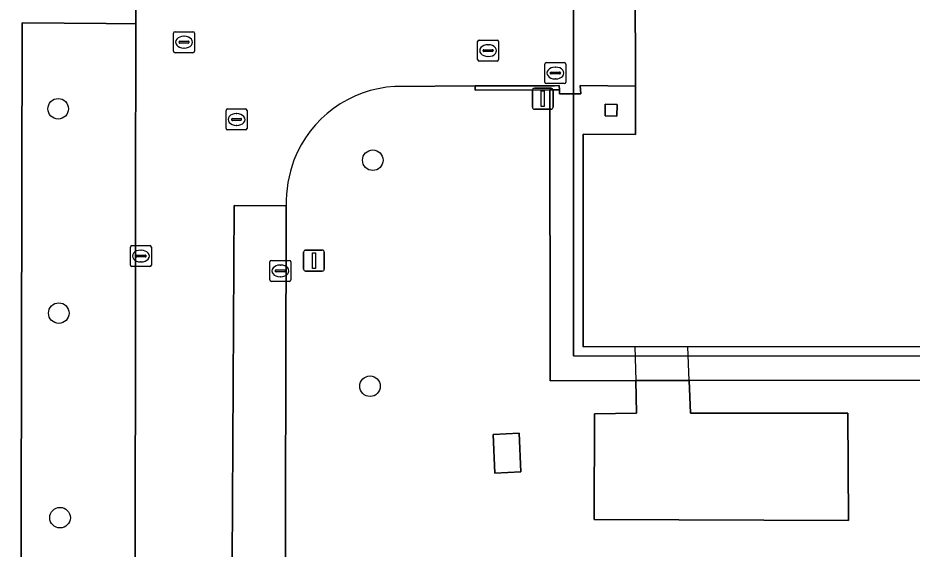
# Model space of a CAD drawing. Extents: x 161477 to 163040, y 383680 to 384871.
# Drawn here: x 162427.37 to 162469.93, y 384465.71 to 384491.01 of the extents above; entities that cross this region are included whole.
import ezdxf

# ---------------------------------------------------------------- set-up
doc = ezdxf.new("R2010")
doc.units = 0
for name, color, linetype in [('IMGEO_Berm_groen', 7, 'Continuous'), ('IMGEO_Boom', 7, 'Continuous'), ('IMGEO_Erf', 7, 'Continuous'), ('IMGEO_Groenvoorziening', 7, 'Continuous'), ('IMGEO_Kolk', 7, 'Continuous'), ('IMGEO_Lichtmast', 7, 'Continuous'), ('IMGEO_Muur', 7, 'Continuous'), ('IMGEO_Pand', 7, 'Continuous'), ('IMGEO_Parkeervlak_open', 7, 'Continuous'), ('IMGEO_Rijbaan_lokaal_open', 7, 'Continuous'), ('IMGEO_Rioolput', 7, 'Continuous'), ('IMGEO_Verkeersbordpaal', 7, 'Continuous'), ('IMGEO_Voetpad_gesloten', 7, 'Continuous'), ('IMGEO_Voetpad_halfverhard', 7, 'Continuous'), ('IMGEO_Voetpad_open', 7, 'Continuous')]:
    doc.layers.add(name, color=color, linetype=linetype)

msp = doc.modelspace()

# ---------------------------------------------------------------- linework, layer by layer
at = {"layer": 'IMGEO_Berm_groen'}
msp.add_lwpolyline([(162432.955, 384434.559), (162432.983, 384457.194), (162432.96, 384462.557), (162432.964, 384479.711), (162432.97, 384482.311), (162432.988, 384490.722), (162431.581, 384490.735), (162427.582, 384490.774), (162427.434, 384419.486), (162432.969, 384419.486), (162432.97, 384426.966)], close=True, dxfattribs=at)
at = {"layer": 'IMGEO_Boom'}
for centre in [(162429.29, 384486.68), (162444.26, 384484.23), (162429.32, 384476.95), (162444.13, 384473.47), (162429.38, 384467.21)]:
    msp.add_circle(centre, 0.489, dxfattribs=at)
at = {"layer": 'IMGEO_Erf'}
for points in [[(162497.086, 384492.919), (162496.758, 384492.918), (162496.752, 384495.181), (162496.624, 384495.19), (162494.144, 384495.19), (162494.147, 384487.804), (162494.148, 384485.464), (162496.628, 384485.466), (162496.636, 384475.356), (162454.274, 384475.352), (162454.279, 384485.463), (162456.759, 384485.461), (162456.756, 384487.762), (162454.138, 384487.791), (162454.16, 384487.394), (162453.808, 384487.393), (162453.808, 384474.909), (162497.086, 384474.88), (162497.086, 384487.801)], [(162455.874, 384486.328), (162455.315, 384486.339), (162455.326, 384486.898), (162455.885, 384486.887)]]:
    msp.add_lwpolyline(points, close=True, dxfattribs=at)
at = {"layer": 'IMGEO_Groenvoorziening'}
for points in [[(162498.302, 384471.457), (162498.227, 384473.767), (162459.314, 384473.738), (162459.375, 384472.188), (162466.875, 384472.188), (162466.893, 384467.077), (162454.799, 384467.129), (162454.817, 384472.153), (162456.811, 384472.188), (162456.775, 384473.736), (162452.696, 384473.733), (162452.683, 384487.577), (162449.136, 384487.566), (162449.132, 384487.764), (162445.309, 384487.742)], [(162440.138, 384482.053), (162440.147, 384481.226), (162440.097, 384461.078), (162440.088, 384457.242), (162440.127, 384456.653), (162440.326, 384453.656), (162441.477, 384451.286), (162443.226, 384449.294), (162445.329, 384447.832), (162447.166, 384446.947), (162448.605, 384446.659), (162450.332, 384446.614), (162488.746, 384446.568)]]:
    msp.add_lwpolyline(points, dxfattribs=at)
msp.add_lwpolyline([(162451.313, 384469.395), (162450.075, 384469.335), (162449.986, 384471.172), (162451.224, 384471.232)], close=True, dxfattribs=at)
for centre, radius, start, end in [((162445.638, 384482.255), 5.497, 93.4352, 158.8776), ((162446.051, 384482.166), 5.914, 159.512, 181.0955)]:
    msp.add_arc(centre, radius, start, end, dxfattribs=at)
at = {"layer": 'IMGEO_Kolk'}
for p, q in [((162452.524, 384488.88), (162453.376, 384488.88)), ((162452.449, 384487.954), (162452.449, 384488.806)), ((162452.708, 384488.374), (162452.708, 384488.386)), ((162452.751, 384488.423), (162453.149, 384488.423)), ((162452.937, 384488.66), (162452.962, 384488.66)), ((162453.192, 384488.386), (162453.192, 384488.374)), ((162453.45, 384488.806), (162453.45, 384487.954)), ((162453.146, 384488.337), (162452.748, 384488.337)), ((162452.96, 384488.1), (162452.935, 384488.1)), ((162453.376, 384487.88), (162452.524, 384487.88)), ((162432.728, 384479.24), (162432.728, 384480.092)), ((162432.803, 384480.166), (162433.655, 384480.166)), ((162433.216, 384479.946), (162433.241, 384479.946)), ((162433.729, 384480.092), (162433.729, 384479.24)), ((162432.987, 384479.66), (162432.987, 384479.672)), ((162433.425, 384479.623), (162433.027, 384479.623)), ((162433.03, 384479.709), (162433.428, 384479.709)), ((162433.471, 384479.672), (162433.471, 384479.66)), ((162439.438, 384479.461), (162440.29, 384479.461)), ((162433.655, 384479.166), (162432.803, 384479.166)), ((162433.239, 384479.386), (162433.214, 384479.386)), ((162439.363, 384478.535), (162439.363, 384479.387)), ((162439.851, 384479.241), (162439.876, 384479.241)), ((162440.364, 384479.387), (162440.364, 384478.535)), ((162439.622, 384478.955), (162439.622, 384478.967)), ((162440.06, 384478.918), (162439.662, 384478.918)), ((162439.665, 384479.004), (162440.063, 384479.004)), ((162439.874, 384478.681), (162439.849, 384478.681)), ((162440.106, 384478.967), (162440.106, 384478.955)), ((162440.29, 384478.461), (162439.438, 384478.461))]:
    msp.add_line(p, q, dxfattribs=at)
for points in [[(162452.524, 384488.88), (162453.376, 384488.88)], [(162452.449, 384487.954), (162452.449, 384488.806)], [(162453.45, 384488.806), (162453.45, 384487.954)], [(162453.376, 384487.88), (162452.524, 384487.88)], [(162432.728, 384479.24), (162432.728, 384480.092)], [(162432.803, 384480.166), (162433.655, 384480.166)], [(162433.729, 384480.092), (162433.729, 384479.24)], [(162439.438, 384479.461), (162440.29, 384479.461)], [(162433.655, 384479.166), (162432.803, 384479.166)], [(162439.363, 384478.535), (162439.363, 384479.387)], [(162440.364, 384479.387), (162440.364, 384478.535)], [(162440.29, 384478.461), (162439.438, 384478.461)]]:
    msp.add_lwpolyline(points, dxfattribs=at)
for centre, radius, start, end in [((162452.526, 384488.804), 0.0765, 91.552, 178.448), ((162452.526, 384488.804), 0.0765, 91.552, 178.448), ((162453.374, 384488.804), 0.0765, 1.552, 88.448), ((162453.374, 384488.804), 0.0765, 1.552, 88.448), ((162452.748, 384488.383), 0.0403, 85.8775, 175.7526), ((162453.153, 384488.385), 0.0386, 1.7309, 96.639), ((162452.745, 384488.373), 0.0366, 178.938, 274.7102), ((162453.149, 384488.38), 0.043, 264.8664, 352.4533), ((162452.526, 384487.956), 0.0765, 181.552, 268.448), ((162452.526, 384487.956), 0.0765, 181.552, 268.448), ((162453.374, 384487.956), 0.0765, 271.552, 358.448), ((162453.374, 384487.956), 0.0765, 271.552, 358.448), ((162432.805, 384480.09), 0.0765, 91.552, 178.448), ((162432.805, 384480.09), 0.0765, 91.552, 178.448), ((162433.653, 384480.09), 0.0765, 1.552, 88.448), ((162433.653, 384480.09), 0.0765, 1.552, 88.448), ((162433.027, 384479.669), 0.0403, 85.8775, 175.7526), ((162433.024, 384479.659), 0.0366, 178.938, 274.7102), ((162433.428, 384479.666), 0.043, 264.8664, 352.4533), ((162433.432, 384479.671), 0.0386, 1.7309, 96.639), ((162439.44, 384479.385), 0.0765, 91.552, 178.448), ((162439.44, 384479.385), 0.0765, 91.552, 178.448), ((162440.288, 384479.385), 0.0765, 1.552, 88.448), ((162440.288, 384479.385), 0.0765, 1.552, 88.448), ((162432.805, 384479.242), 0.0765, 181.552, 268.448), ((162432.805, 384479.242), 0.0765, 181.552, 268.448), ((162433.653, 384479.242), 0.0765, 271.552, 358.448), ((162433.653, 384479.242), 0.0765, 271.552, 358.448), ((162439.662, 384478.964), 0.0403, 85.8775, 175.7526), ((162439.659, 384478.954), 0.0366, 178.938, 274.7102), ((162440.063, 384478.961), 0.043, 264.8664, 352.4533), ((162440.067, 384478.966), 0.0386, 1.7309, 96.639), ((162439.44, 384478.537), 0.0765, 181.552, 268.448), ((162439.44, 384478.537), 0.0765, 181.552, 268.448), ((162440.288, 384478.537), 0.0765, 271.552, 358.448), ((162440.288, 384478.537), 0.0765, 271.552, 358.448)]:
    msp.add_arc(centre, radius, start, end, dxfattribs=at)
for centre, major_axis, ratio, start_param, end_param in [((162452.936, 384488.38), (-0.387, 0.002), 0.722429, 4.712389, 7.853982), ((162452.961, 384488.38), (-0.39, 0.002), 0.717154, 1.570796, 4.712389), ((162433.215, 384479.666), (-0.387, 0.002), 0.722429, 4.712389, 7.853982), ((162433.24, 384479.666), (-0.39, 0.002), 0.717154, 1.570796, 4.712389), ((162439.85, 384478.961), (-0.387, 0.002), 0.722429, 4.712389, 7.853982), ((162439.875, 384478.961), (-0.39, 0.002), 0.717154, 1.570796, 4.712389)]:
    msp.add_ellipse(centre, major_axis=major_axis, ratio=ratio, start_param=start_param, end_param=end_param, dxfattribs=at)
at = {"layer": 'IMGEO_Lichtmast'}
for p, q in [((162441.065, 384479.95), (162441.855, 384479.95)), ((162441.855, 384479.95), (162441.065, 384479.95)), ((162440.965, 384479.05), (162440.965, 384479.85)), ((162440.965, 384479.85), (162440.965, 384479.05)), ((162441.955, 384479.85), (162441.955, 384479.05)), ((162441.955, 384479.05), (162441.955, 384479.85)), ((162441.855, 384478.95), (162441.065, 384478.95)), ((162441.065, 384478.95), (162441.855, 384478.95))]:
    msp.add_line(p, q, dxfattribs=at)
msp.add_lwpolyline([(162441.385, 384479.825), (162441.535, 384479.825), (162441.535, 384479.075), (162441.385, 384479.075), (162441.385, 384479.825)], dxfattribs=at)
for centre, start, end in [((162441.065, 384479.85), 90, 180), ((162441.065, 384479.85), 90, 180), ((162441.855, 384479.85), 0, 90), ((162441.855, 384479.85), 360, 90), ((162441.065, 384479.05), 180, 270), ((162441.065, 384479.05), 180, 270), ((162441.855, 384479.05), 270, 0), ((162441.855, 384479.05), 270, 0)]:
    msp.add_arc(centre, 0.1, start, end, dxfattribs=at)
at = {"layer": 'IMGEO_Muur'}
msp.add_lwpolyline([(162453.138, 384487.785), (162452.915, 384487.777), (162449.132, 384487.764), (162449.136, 384487.566), (162452.683, 384487.577), (162453.142, 384487.581)], close=True, dxfattribs=at)
at = {"layer": 'IMGEO_Pand'}
msp.add_lwpolyline([(162456.749, 384492.871), (162456.756, 384487.762), (162456.759, 384485.461), (162454.279, 384485.463), (162454.274, 384475.352), (162496.636, 384475.356), (162496.628, 384485.466), (162494.148, 384485.464), (162494.147, 384487.804), (162494.144, 384495.19)], dxfattribs=at)
msp.add_lwpolyline([(162455.885, 384486.887), (162455.326, 384486.898), (162455.315, 384486.339), (162455.874, 384486.328)], close=True, dxfattribs=at)
at = {"layer": 'IMGEO_Parkeervlak_open'}
msp.add_lwpolyline([(162440.147, 384481.226), (162440.138, 384482.053), (162437.665, 384482.073), (162437.515, 384456.653), (162440.127, 384456.653), (162440.088, 384457.242), (162440.097, 384461.078)], close=True, dxfattribs=at)
at = {"layer": 'IMGEO_Rijbaan_lokaal_open'}
for points in [[(162433.065, 384546.262), (162433.034, 384526.071), (162433.012, 384502.382), (162432.991, 384492.141), (162432.988, 384490.722), (162432.97, 384482.311), (162432.964, 384479.711), (162432.96, 384462.557), (162432.983, 384457.194), (162432.955, 384434.559), (162432.97, 384426.966), (162432.969, 384419.486), (162432.968, 384417.875), (162432.908, 384391.994)], [(162445.309, 384487.742), (162449.132, 384487.764), (162452.915, 384487.777), (162453.138, 384487.785), (162453.142, 384487.581), (162453.146, 384487.39), (162453.808, 384487.393), (162453.809, 384492.869), (162453.038, 384492.869), (162449.137, 384492.9), (162446.347, 384492.824), (162446.191, 384492.82)], [(162450.057, 384436.524), (162450.332, 384446.614), (162448.605, 384446.659), (162447.166, 384446.947), (162445.329, 384447.832), (162443.226, 384449.294), (162441.477, 384451.286), (162440.326, 384453.656), (162440.127, 384456.653), (162437.515, 384456.653), (162437.665, 384482.073), (162440.138, 384482.053)]]:
    msp.add_lwpolyline(points, dxfattribs=at)
for centre, radius, start, end in [((162445.638, 384482.255), 5.497, 93.4352, 158.8776), ((162446.051, 384482.166), 5.914, 159.512, 181.0955)]:
    msp.add_arc(centre, radius, start, end, dxfattribs=at)
at = {"layer": 'IMGEO_Rioolput'}
for p, q in [((162434.779, 384489.424), (162434.779, 384490.276)), ((162434.854, 384490.35), (162435.706, 384490.35)), ((162435.267, 384490.13), (162435.292, 384490.13)), ((162435.78, 384490.276), (162435.78, 384489.424)), ((162435.038, 384489.844), (162435.038, 384489.856)), ((162435.476, 384489.807), (162435.078, 384489.807)), ((162435.081, 384489.893), (162435.479, 384489.893)), ((162435.522, 384489.856), (162435.522, 384489.844)), ((162449.249, 384489.024), (162449.249, 384489.876)), ((162449.324, 384489.95), (162450.176, 384489.95)), ((162449.737, 384489.73), (162449.762, 384489.73)), ((162450.25, 384489.876), (162450.25, 384489.024)), ((162435.706, 384489.35), (162434.854, 384489.35)), ((162435.29, 384489.57), (162435.265, 384489.57)), ((162449.508, 384489.444), (162449.508, 384489.456)), ((162449.946, 384489.407), (162449.548, 384489.407)), ((162449.551, 384489.493), (162449.949, 384489.493)), ((162449.992, 384489.456), (162449.992, 384489.444)), ((162450.176, 384488.95), (162449.324, 384488.95)), ((162449.76, 384489.17), (162449.735, 384489.17)), ((162437.279, 384485.744), (162437.279, 384486.596)), ((162437.354, 384486.67), (162438.206, 384486.67)), ((162437.767, 384486.45), (162437.792, 384486.45)), ((162438.28, 384486.596), (162438.28, 384485.744)), ((162437.538, 384486.164), (162437.538, 384486.176)), ((162437.976, 384486.127), (162437.578, 384486.127)), ((162437.581, 384486.213), (162437.979, 384486.213)), ((162437.79, 384485.89), (162437.765, 384485.89)), ((162438.022, 384486.176), (162438.022, 384486.164)), ((162438.206, 384485.67), (162437.354, 384485.67))]:
    msp.add_line(p, q, dxfattribs=at)
for points in [[(162434.779, 384489.424), (162434.779, 384490.276)], [(162434.854, 384490.35), (162435.706, 384490.35)], [(162435.78, 384490.276), (162435.78, 384489.424)], [(162449.249, 384489.024), (162449.249, 384489.876)], [(162449.324, 384489.95), (162450.176, 384489.95)], [(162450.25, 384489.876), (162450.25, 384489.024)], [(162435.706, 384489.35), (162434.854, 384489.35)], [(162450.176, 384488.95), (162449.324, 384488.95)], [(162437.279, 384485.744), (162437.279, 384486.596)], [(162437.354, 384486.67), (162438.206, 384486.67)], [(162438.28, 384486.596), (162438.28, 384485.744)], [(162438.206, 384485.67), (162437.354, 384485.67)]]:
    msp.add_lwpolyline(points, dxfattribs=at)
for centre, radius, start, end in [((162434.856, 384490.274), 0.0765, 91.552, 178.448), ((162434.856, 384490.274), 0.0765, 91.552, 178.448), ((162435.704, 384490.274), 0.0765, 1.552, 88.448), ((162435.704, 384490.274), 0.0765, 1.552, 88.448), ((162435.078, 384489.853), 0.0403, 85.8775, 175.7526), ((162435.075, 384489.843), 0.0366, 178.938, 274.7102), ((162435.479, 384489.85), 0.043, 264.8664, 352.4533), ((162435.483, 384489.855), 0.0386, 1.7309, 96.639), ((162449.326, 384489.874), 0.0765, 91.552, 178.448), ((162449.326, 384489.874), 0.0765, 91.552, 178.448), ((162450.174, 384489.874), 0.0765, 1.552, 88.448), ((162450.174, 384489.874), 0.0765, 1.552, 88.448), ((162434.856, 384489.426), 0.0765, 181.552, 268.448), ((162434.856, 384489.426), 0.0765, 181.552, 268.448), ((162435.704, 384489.426), 0.0765, 271.552, 358.448), ((162435.704, 384489.426), 0.0765, 271.552, 358.448), ((162449.548, 384489.453), 0.0403, 85.8775, 175.7526), ((162449.545, 384489.443), 0.0366, 178.938, 274.7102), ((162449.949, 384489.45), 0.043, 264.8664, 352.4533), ((162449.953, 384489.455), 0.0386, 1.7309, 96.639), ((162449.326, 384489.026), 0.0765, 181.552, 268.448), ((162449.326, 384489.026), 0.0765, 181.552, 268.448), ((162450.174, 384489.026), 0.0765, 271.552, 358.448), ((162450.174, 384489.026), 0.0765, 271.552, 358.448), ((162437.356, 384486.594), 0.0765, 91.552, 178.448), ((162437.356, 384486.594), 0.0765, 91.552, 178.448), ((162438.204, 384486.594), 0.0765, 1.552, 88.448), ((162438.204, 384486.594), 0.0765, 1.552, 88.448), ((162437.578, 384486.173), 0.0403, 85.8775, 175.7526), ((162437.575, 384486.163), 0.0366, 178.938, 274.7102), ((162437.979, 384486.17), 0.043, 264.8664, 352.4533), ((162437.983, 384486.175), 0.0386, 1.7309, 96.639), ((162437.356, 384485.746), 0.0765, 181.552, 268.448), ((162437.356, 384485.746), 0.0765, 181.552, 268.448), ((162438.204, 384485.746), 0.0765, 271.552, 358.448), ((162438.204, 384485.746), 0.0765, 271.552, 358.448)]:
    msp.add_arc(centre, radius, start, end, dxfattribs=at)
for centre, major_axis, ratio, start_param, end_param in [((162435.266, 384489.85), (-0.387, 0.002), 0.722429, 4.712389, 7.853982), ((162435.291, 384489.85), (-0.39, 0.002), 0.717154, 1.570796, 4.712389), ((162449.736, 384489.45), (-0.387, 0.002), 0.722429, 4.712389, 7.853982), ((162449.761, 384489.45), (-0.39, 0.002), 0.717154, 1.570796, 4.712389), ((162437.766, 384486.17), (-0.387, 0.002), 0.722429, 4.712389, 7.853982), ((162437.791, 384486.17), (-0.39, 0.002), 0.717154, 1.570796, 4.712389)]:
    msp.add_ellipse(centre, major_axis=major_axis, ratio=ratio, start_param=start_param, end_param=end_param, dxfattribs=at)
at = {"layer": 'IMGEO_Verkeersbordpaal'}
for p, q in [((162451.855, 384486.76), (162451.855, 384487.56)), ((162451.855, 384487.56), (162451.855, 384486.76)), ((162451.955, 384487.66), (162452.745, 384487.66)), ((162452.745, 384487.66), (162451.955, 384487.66)), ((162452.845, 384487.56), (162452.845, 384486.76)), ((162452.845, 384486.76), (162452.845, 384487.56)), ((162452.745, 384486.66), (162451.955, 384486.66)), ((162451.955, 384486.66), (162452.745, 384486.66))]:
    msp.add_line(p, q, dxfattribs=at)
msp.add_lwpolyline([(162452.275, 384487.535), (162452.425, 384487.535), (162452.425, 384486.785), (162452.275, 384486.785), (162452.275, 384487.535)], dxfattribs=at)
for centre, start, end in [((162451.955, 384487.56), 90, 180), ((162451.955, 384487.56), 90, 180), ((162452.745, 384487.56), 0, 90), ((162452.745, 384487.56), 360, 90), ((162451.955, 384486.76), 180, 270), ((162451.955, 384486.76), 180, 270), ((162452.745, 384486.76), 270, 0), ((162452.745, 384486.76), 270, 0)]:
    msp.add_arc(centre, 0.1, start, end, dxfattribs=at)
at = {"layer": 'IMGEO_Voetpad_gesloten'}
msp.add_lwpolyline([(162451.224, 384471.232), (162449.986, 384471.172), (162450.075, 384469.335), (162451.313, 384469.395)], close=True, dxfattribs=at)
at = {"layer": 'IMGEO_Voetpad_halfverhard'}
msp.add_lwpolyline([(162453.808, 384487.393), (162453.146, 384487.39), (162453.142, 384487.581), (162452.683, 384487.577), (162452.696, 384473.733), (162456.775, 384473.736), (162459.314, 384473.738), (162498.227, 384473.767), (162498.387, 384487.593), (162497.764, 384487.6), (162497.767, 384487.8), (162497.086, 384487.801), (162497.086, 384474.88), (162453.808, 384474.909)], close=True, dxfattribs=at)
at = {"layer": 'IMGEO_Voetpad_open'}
msp.add_lwpolyline([(162432.8, 384390.095), (162427.373, 384390.095), (162427.374, 384390.741), (162427.431, 384417.875), (162427.434, 384419.486), (162427.582, 384490.774), (162431.581, 384490.735), (162432.988, 384490.722), (162432.991, 384492.141), (162431.505, 384492.15), (162428.534, 384492.169), (162427.554, 384492.176), (162427.619, 384554.587), (162429.337, 384554.554), (162430.005, 384554.542)], dxfattribs=at)
for points in [[(162456.749, 384492.871), (162453.809, 384492.869), (162453.808, 384487.393), (162454.16, 384487.394), (162454.138, 384487.791), (162456.756, 384487.762)], [(162456.775, 384473.736), (162459.314, 384473.738), (162459.25, 384475.352), (162456.737, 384475.352)], [(162459.314, 384473.738), (162456.775, 384473.736), (162456.811, 384472.188), (162454.817, 384472.153), (162454.799, 384467.129), (162466.893, 384467.077), (162466.875, 384472.188), (162459.375, 384472.188)]]:
    msp.add_lwpolyline(points, close=True, dxfattribs=at)

doc.saveas('drawing.dxf')
